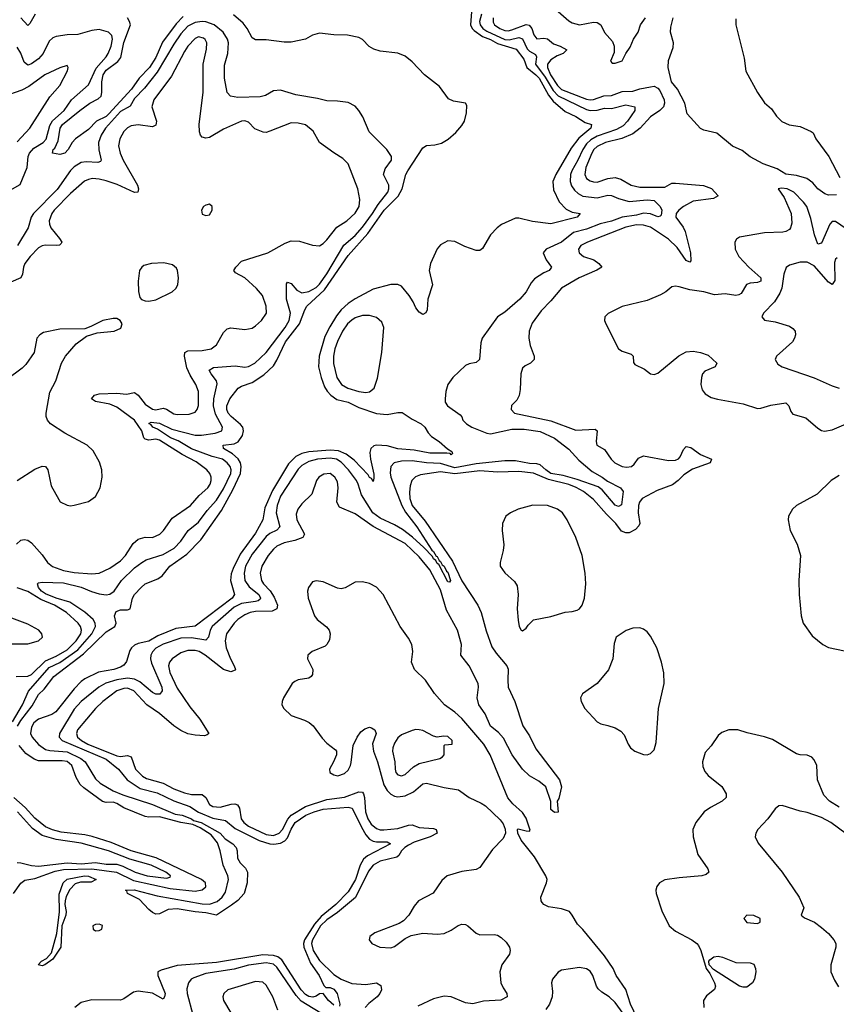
# Model space of a CAD drawing. Header units: inches. Extents: x 1694797 to 1849917, y 907313 to 1017959.
# Tile 781 of 834: x 1831844 to 1836434, y 983548 to 989079. Entities that reach past the tile are written whole.
import ezdxf

# ---------------------------------------------------------------- set-up
doc = ezdxf.new("R2010")
doc.units = ezdxf.units.IN
doc.header["$MEASUREMENT"] = 0
doc.layers.add('B8938', color=7, linetype='Continuous')

msp = doc.modelspace()

# ---------------------------------------------------------------- linework, layer by layer
at = {"layer": 'B8938', "color": 5}
for points, elevation in [([(1831832.3, 985110), (1831850, 985142.2), (1831914.4, 985225.6), (1831950, 985288.2), (1831981.5, 985318.5), (1832036, 985390), (1832202.7, 985517.3), (1832330, 985641.3), (1832378, 985670), (1832385.5, 985690), (1832377.8, 985730), (1832385.4, 985754.6), (1832410, 985764.2), (1832450, 985763.6), (1832464.5, 985770), (1832477.2, 985830), (1832488.9, 985850), (1832527, 985890), (1832550, 985910.2), (1832620.8, 985939.2), (1832644.9, 985955.1), (1832687.1, 986010), (1832783.6, 986076.4), (1832862.7, 986157.3), (1832978.5, 986321.5), (1833042.2, 986437.8), (1833084.5, 986530), (1833088.8, 986570), (1833084.5, 986590), (1833072, 986612), (1833040.3, 986640.3), (1832989.6, 986670), (1832988.3, 986690), (1833050, 986696), (1833072.4, 986707.6), (1833096.4, 986743.6), (1833102.3, 986770), (1833097.5, 986790), (1833085.9, 986805.9), (1833032.1, 986850), (1833015.9, 986870), (1833008.4, 986890), (1833007.6, 986910), (1833024.8, 986950), (1833071.6, 987010), (1833090, 987020.8), (1833150, 987041.1), (1833216.1, 987083.9), (1833270, 987134.6), (1833290, 987165.9), (1833338.4, 987270), (1833417.4, 987370), (1833446.6, 987450), (1833458.6, 987470), (1833558.1, 987561.9), (1833690, 987754.5), (1833801.4, 987878.6), (1833893.5, 988010), (1833971.2, 988088.9), (1833994.6, 988130), (1834015.1, 988210), (1834025.3, 988230), (1834110, 988359.3), (1834130, 988372.9), (1834176.5, 988376.5), (1834214.5, 988385.6), (1834252.4, 988407.6), (1834294.8, 988445.2), (1834330, 988484.3), (1834344.2, 988510), (1834356, 988556), (1834357.6, 988597.6), (1834349.8, 988609.8), (1834281.8, 988621.8), (1834255, 988635.1), (1834203.4, 988703.4), (1834119.2, 988770), (1834050, 988843.1), (1834010, 988874.8), (1833970, 988890.6), (1833870, 988903.1), (1833834.6, 988914.5), (1833809.1, 988929.1), (1833770, 988968.7), (1833750, 988978.7), (1833687.3, 988992.7), (1833610, 988994.2), (1833530, 989003.5), (1833490, 988993.3), (1833450, 988969.7), (1833370, 988953.1), (1833330, 988953.3), (1833230, 988966.4), (1833170, 988965.7), (1833150, 988977.6), (1833122.4, 989030), (1833100, 989060), (1833046.2, 989106.2)], 540), ([(1834383.8, 989123.8), (1834378.7, 989050), (1834387.5, 989030), (1834398.2, 989018.2), (1834445.7, 988985.7), (1834490, 988968.7), (1834530, 988946.5), (1834634, 988914), (1834677.5, 988857.5), (1834694.5, 988810), (1834745.6, 988770), (1834763.3, 988750), (1834816.1, 988656.1), (1834841.9, 988621.9), (1834910, 988564), (1834970, 988535.3), (1835021.6, 988501.6), (1835058.4, 988490), (1835053.2, 988470), (1834986.8, 988413.2), (1834943.1, 988356.9), (1834857, 988210), (1834841.4, 988170), (1834843.5, 988123.5), (1834876.8, 988056.8), (1834914.9, 988014.9), (1834950, 987999.1), (1834994, 987990), (1834977.1, 987970), (1834830, 987933), (1834726, 987946), (1834650, 987964.7), (1834630, 987965.1), (1834551.9, 987928.1), (1834527.3, 987910), (1834490.6, 987870), (1834445.3, 987794.7), (1834430, 987783.6), (1834410, 987783.6), (1834345.8, 987805.8), (1834290, 987834), (1834250, 987837.6), (1834210, 987815.1), (1834190, 987791.8), (1834153.7, 987710), (1834146.4, 987670), (1834163.8, 987590), (1834138.4, 987510), (1834133.4, 987450), (1834127.5, 987432.5), (1834110, 987424), (1834090, 987436.2), (1834070, 987461.6), (1834055.2, 987495.2), (1834032.2, 987530), (1833990, 987582.2), (1833970, 987592.5), (1833930, 987592.2), (1833830, 987564.8), (1833729.5, 987510.5), (1833690, 987484.2), (1833651.7, 987450), (1833625, 987415), (1833586.4, 987353.6), (1833560, 987300), (1833526.9, 987190), (1833524.4, 987130), (1833538.8, 987070), (1833557.4, 987017.4), (1833572.4, 986992.4), (1833593.6, 986970), (1833626.5, 986946.5), (1833690, 986931.3), (1833750, 986901), (1833850, 986868), (1833910, 986861.2), (1833970, 986873.4), (1833993.5, 986873.5), (1834050, 986835.5), (1834101.3, 986810), (1834121.3, 986790), (1834139.3, 986759.3), (1834158, 986738), (1834201, 986710), (1834248, 986668), (1834273.7, 986653.7), (1834277.3, 986642.7), (1834270, 986635.3), (1834263.2, 986643.2), (1834245.2, 986645.2), (1834150, 986643.8), (1834061.7, 986661.7), (1833970, 986668.5), (1833910, 986685.7), (1833850.1, 986689.9), (1833834.6, 986685.4), (1833818.5, 986670), (1833812.4, 986647.6), (1833815, 986610), (1833834, 986526), (1833835.2, 986504.8), (1833830, 986485.6), (1833822, 986502), (1833810, 986507.9), (1833801.9, 986521.9), (1833724.9, 986604.9), (1833678.8, 986638.8), (1833636.6, 986656.6), (1833590, 986661.7), (1833470, 986652.1), (1833430, 986642.5), (1833395.2, 986624.8), (1833354.8, 986585.2), (1833265, 986435), (1833222.3, 986337.7), (1833210, 986269.8), (1833170, 986195.4), (1833083.3, 986076.7), (1833043.4, 985996.6), (1833033.3, 985966.7), (1833029.7, 985930), (1833052.1, 985850), (1833037.9, 985830), (1832830, 985672.5), (1832721, 985659), (1832621.4, 985618.6), (1832570, 985587.7), (1832510, 985576), (1832490, 985565), (1832471.6, 985550), (1832463.2, 985536.8), (1832445, 985475), (1832430, 985454.4), (1832410, 985441.7), (1832373.4, 985430), (1832286.4, 985413.6), (1832210, 985376.4), (1832190, 985362), (1832150, 985320.6), (1832048, 985192), (1832024.3, 985175.7), (1831950, 985151), (1831923.9, 985130), (1831910, 985105.1), (1831904.1, 985070), (1831913.4, 985050), (1831950, 985007.7), (1831990, 984979.6), (1832013.5, 984973.5), (1832110, 984967.6), (1832187.9, 984930), (1832212.9, 984910), (1832270, 984815.6), (1832296.2, 984790), (1832370, 984747), (1832424.4, 984724.4), (1832590.1, 984670.1), (1832717.2, 984617.2), (1832756.4, 984610), (1832810.2, 984590), (1832820.8, 984580.8), (1832864.6, 984570), (1832970, 984510.1), (1832998.5, 984478.5), (1833041.5, 984450), (1833060.7, 984430), (1833066.7, 984410), (1833068.9, 984368.9), (1833083.6, 984343.6), (1833113.5, 984313.5), (1833123.9, 984290), (1833122.6, 984230), (1833106.3, 984170), (1833070, 984132.3), (1833035, 984105), (1832950, 984049.9), (1832890, 984062.8), (1832830, 984067.3), (1832730, 984084.6), (1832679.4, 984080.6), (1832630, 984057.6), (1832610, 984055.1), (1832590, 984063.8), (1832570, 984080.7), (1832517.4, 984137.4), (1832449.8, 984170), (1832445.5, 984185.5), (1832439.5, 984190), (1832487.6, 984192.4), (1832617.1, 984157.2), (1832870, 984112.6), (1832910, 984110.8), (1832954.1, 984125.9), (1832982.2, 984150), (1833000.9, 984179.1), (1833017.4, 984250), (1833014.7, 984270), (1832988.2, 984330), (1832971.3, 984410), (1832955.9, 984455.9), (1832919.8, 984499.8), (1832859, 984539), (1832818, 984558), (1832749.5, 984569.5), (1832630, 984601.8), (1832570, 984600.2), (1832550, 984603.9), (1832430, 984652.7), (1832390, 984677.4), (1832370, 984684.3), (1832330, 984681.2), (1832310, 984688.2), (1832203.9, 984763.9), (1832183.4, 984783.4), (1832162.4, 984822.4), (1832137.6, 984890), (1832111.8, 984911.8), (1832083.3, 984916.7), (1831950, 984915.9), (1831925.5, 984925.5), (1831877.8, 984957.8), (1831841.7, 985001.7)], 540), ([(1831930.2, 989110), (1831901.6, 989058.4), (1831890, 989046.9), (1831850, 989089.8)], 540), ([(1832762.1, 989097.9), (1832723.8, 989056.2), (1832647.3, 988952.7), (1832610, 988867.5), (1832573.7, 988810), (1832515.7, 988750), (1832471.8, 988690), (1832344.3, 988550), (1832330, 988536.4), (1832275.7, 988510), (1832230, 988461.8), (1832156.9, 988410), (1832139.1, 988390), (1832117.2, 988350), (1832097, 988330), (1832070, 988322.4), (1832029, 988330), (1832032.8, 988350), (1832041.5, 988358.5), (1832061.1, 988398.9), (1832071.4, 988470), (1832084.1, 988490), (1832182.5, 988570), (1832238.8, 988610), (1832285.4, 988634.6), (1832302, 988650), (1832306.6, 988670), (1832306.1, 988730), (1832314, 988770), (1832330, 988794.9), (1832395, 988845), (1832412.5, 988867.5), (1832430, 988951), (1832466.2, 989050), (1832461.6, 989070), (1832450, 989090.7)], 540), ([(1834439.3, 989110), (1834428.7, 989070), (1834432.6, 989050), (1834447.2, 989030), (1834470, 989015.1), (1834570, 988968.7), (1834594.6, 988965.4), (1834650, 988978.4), (1834670, 988972.3), (1834695.9, 988915.9), (1834710, 988902.2), (1834743.9, 988883.9), (1834749, 988870), (1834742.3, 988830), (1834796.7, 988756.7), (1834842.3, 988682.3), (1834870, 988651.6), (1835030, 988574.1), (1835050, 988568.7), (1835088.8, 988571.2), (1835130, 988582.5), (1835170, 988580.5), (1835250, 988600.5), (1835301.5, 988590), (1835301.3, 988570), (1835260.5, 988510), (1835236.3, 988483.7), (1835197.8, 988462.2), (1835090, 988424.9), (1835055, 988405.1), (1835030, 988382.9), (1835008.3, 988350), (1834981.1, 988290), (1834946.7, 988230), (1834939.7, 988210), (1834938.1, 988170), (1834945.8, 988145.8), (1834962.1, 988122.1), (1834982.2, 988102.2), (1835010, 988087.4), (1835090, 988079.6), (1835150, 988093), (1835170, 988092.4), (1835210, 988075.2), (1835270, 988058.1), (1835370, 988067.4), (1835410, 988063.1), (1835444.7, 988030), (1835453.6, 988010), (1835450, 987981.6), (1835444.3, 987975.7), (1835430, 987972.8), (1835389.6, 987989.6), (1835350, 987991.8), (1835310, 987980.9), (1835230, 987970), (1835170, 987948.2), (1835106.5, 987933.5), (1835030, 987903.4), (1834956.8, 987883.2), (1834890, 987829.5), (1834803.8, 987790), (1834786, 987770), (1834804, 987730), (1834832.9, 987690), (1834830, 987682.7), (1834819.1, 987670), (1834790, 987657.6), (1834737.1, 987622.9), (1834718.3, 987601.7), (1834690, 987551.5), (1834656, 987510), (1834570, 987435.6), (1834530, 987409.3), (1834443.1, 987290), (1834435.6, 987264.4), (1834428.5, 987170), (1834410, 987154.3), (1834370, 987146), (1834350, 987136.5), (1834278.3, 987070), (1834250, 987029.6), (1834239.5, 986990), (1834235.3, 986950), (1834235.2, 986930), (1834248.3, 986910), (1834320, 986860), (1834329.2, 986849.2), (1834334.7, 986830), (1834354.4, 986810), (1834384.4, 986790), (1834470, 986756.5), (1834490, 986752.3), (1834610, 986779.3), (1834679.3, 986779.3), (1834770, 986766), (1834850, 986728.4), (1834930, 986666.8), (1834985.9, 986605.9), (1835061.9, 986541.9), (1835118.4, 986510), (1835147.3, 986487.3), (1835221.7, 986450), (1835236, 986430), (1835226, 986354), (1835210, 986343.9), (1835190, 986352.3), (1835118.6, 986438.6), (1835094.4, 986454.4), (1834976.6, 986496.6), (1834898.2, 986518.2), (1834830, 986530.5), (1834800.4, 986550), (1834770, 986579.4), (1834750, 986584.6), (1834710, 986586.1), (1834630, 986600.8), (1834570, 986602), (1834410, 986584.9), (1834290, 986561.1), (1834210, 986587.1), (1834130, 986590), (1834050, 986602.2), (1833990, 986599.3), (1833949.2, 986590.7), (1833930.7, 986569.3), (1833927, 986533), (1833930.1, 986510), (1833992.4, 986350), (1834012.6, 986312.6), (1834076.6, 986230), (1834160.3, 986100.3), (1834170, 986091.8), (1834185.1, 986065.1), (1834190, 986063.9), (1834201.2, 986041.2), (1834210, 986036.1), (1834218, 986018), (1834230.5, 986010), (1834242.2, 985982.2), (1834250, 985975.2), (1834264.9, 985930), (1834259.9, 985920.1), (1834250, 985920.9), (1834199.2, 986019.2), (1834190, 986024.9), (1834182.3, 986042.3), (1834170, 986049.9), (1834163.8, 986063.8), (1834115.2, 986115.2), (1834052.2, 986172.2), (1833995, 986215), (1833950, 986242.4), (1833870, 986278.9), (1833829.4, 986310), (1833764.7, 986410), (1833746.7, 986470), (1833736.4, 986490), (1833691.7, 986550), (1833650, 986593.6), (1833624.5, 986610), (1833590, 986616.4), (1833518.7, 986610), (1833470, 986597.1), (1833430, 986574.8), (1833410, 986555.3), (1833310, 986402.6), (1833290.5, 986350), (1833286.1, 986310), (1833307.1, 986230), (1833288.8, 986211.2), (1833250, 986193.1), (1833230, 986175.8), (1833150, 986076.7), (1833113.6, 986010), (1833105.1, 985970), (1833110.1, 985930), (1833134.4, 985894.4), (1833187.6, 985850), (1833198.4, 985830), (1833195.8, 985824.2), (1833184.7, 985815.3), (1833168.7, 985811.3), (1833090, 985799.3), (1833050, 985779.1), (1832926.2, 985670), (1832914.2, 985650), (1832905.4, 985610), (1832890, 985593.1), (1832810, 985606.7), (1832750, 985604.9), (1832650, 985571.9), (1832610, 985549.9), (1832590, 985527.5), (1832581.5, 985510), (1832578.7, 985490), (1832584.9, 985464.9), (1832642.4, 985330), (1832644.2, 985310), (1832632.2, 985290), (1832610, 985289.9), (1832590, 985300.4), (1832519.4, 985359.4), (1832490, 985374.7), (1832450, 985379.7), (1832389.6, 985370.4), (1832327.4, 985352.6), (1832288.9, 985330), (1832190, 985248.8), (1832150, 985205.6), (1832068.1, 985070), (1832066, 985050), (1832083.5, 985030), (1832330, 984924.9), (1832400.3, 984870), (1832448.9, 984808.9), (1832521.4, 984761.4), (1832616.3, 984736.3), (1832710, 984690.7), (1832799.8, 984659.8), (1832848.4, 984628.4), (1832930, 984593.5), (1833000.1, 984580.1), (1833055.6, 984535.6), (1833189.5, 984469.5), (1833250, 984450.3), (1833272.1, 984447.9), (1833310, 984454.1), (1833333.7, 984466.3), (1833350, 984484.3), (1833370, 984532.2), (1833392.2, 984570), (1833453.2, 984610), (1833498.5, 984630), (1833550, 984643.8), (1833690, 984656.3), (1833713, 984650), (1833764.3, 984544.3), (1833790, 984499.8), (1833810, 984476.1), (1833830, 984465.7), (1833850, 984461.7), (1833910, 984460.9), (1833928.2, 984450), (1833798, 984382), (1833776.4, 984363.6), (1833757, 984330), (1833732.1, 984250), (1833690, 984180.1), (1833620.6, 984110), (1833537.9, 984042.1), (1833500.7, 983999.3), (1833445.3, 983910), (1833439.9, 983890), (1833441.2, 983870), (1833478.7, 983778.7), (1833527.2, 983710), (1833553.3, 983653.2), (1833563.8, 983643.8), (1833590, 983642.8), (1833610, 983633), (1833628.4, 983610), (1833643.8, 983550), (1833642, 983538)], 560), ([(1834505.5, 989090), (1834505.1, 989065.1), (1834513.5, 989050), (1834543.1, 989030), (1834570, 989018.4), (1834590, 989016.9), (1834610, 989022.2), (1834690, 989051.5), (1834707.9, 989047.9), (1834723.3, 989030), (1834734, 988994), (1834750, 988972.3), (1834790, 988975.4), (1834810, 988971.8), (1834843.9, 988943.9), (1834882.4, 988930), (1834918.4, 988910), (1834898.4, 988890), (1834864.3, 988875.7), (1834830, 988854.5), (1834811.1, 988828.9), (1834811, 988810), (1834828.1, 988770), (1834866.1, 988710), (1834890, 988687), (1835030, 988632.3), (1835050, 988629.5), (1835070, 988631), (1835128, 988652), (1835170, 988652.8), (1835230, 988675.3), (1835290, 988677), (1835330, 988690.9), (1835390, 988703.1), (1835410, 988705.4), (1835430, 988695.3), (1835441, 988681), (1835465.8, 988630), (1835468.8, 988610), (1835463, 988590), (1835442.2, 988570), (1835390, 988533.2), (1835331.4, 988470), (1835290, 988437.7), (1835228.2, 988411.8), (1835136.3, 988390), (1835090, 988366.7), (1835071, 988350), (1835059.2, 988330), (1835026.8, 988250), (1835019.8, 988210), (1835030, 988187.8), (1835050, 988173.9), (1835070, 988167.8), (1835090, 988167.3), (1835150, 988188.1), (1835190, 988193.1), (1835223.5, 988183.5), (1835281.1, 988150), (1835330, 988138.7), (1835470, 988138.3), (1835510, 988160.2), (1835530, 988161.9), (1835687.6, 988147.6), (1835731.7, 988131.7), (1835770.1, 988089.9), (1835744.4, 988075.6), (1835630, 988059.4), (1835574.3, 988030), (1835548, 988010), (1835533.9, 987990), (1835532.6, 987970), (1835573.6, 987913.6), (1835583.4, 987890), (1835614.5, 987770), (1835615.4, 987724.6), (1835610, 987717.6), (1835590, 987727.3), (1835539.5, 987799.5), (1835490, 987845.8), (1835390, 987914.2), (1835350, 987924.6), (1835310, 987926.1), (1835250, 987913.4), (1835034.9, 987830), (1834998.6, 987810), (1834984.2, 987790), (1834987.9, 987770), (1835013.7, 987750), (1835070.2, 987730), (1835099.6, 987710), (1835116, 987690), (1835087.5, 987672.5), (1834988.4, 987630), (1834888.6, 987571.4), (1834830, 987500.7), (1834775.7, 987444.3), (1834724.9, 987375.1), (1834706.6, 987330), (1834705.2, 987290), (1834712.4, 987250), (1834735.6, 987190), (1834736.4, 987170), (1834715.5, 987150), (1834684.2, 987135.8), (1834670, 987122.7), (1834661.3, 987090), (1834657.7, 987002.3), (1834652, 986968), (1834637.3, 986942.7), (1834608.7, 986911.3), (1834605.5, 986890), (1834626, 986870), (1834830, 986826.5), (1834970, 986773.4), (1835078.6, 986778.6), (1835090.2, 986770), (1835083.2, 986710), (1835088.5, 986690), (1835130, 986664.6), (1835167.8, 986610), (1835188.8, 986590), (1835230, 986569.4), (1835254.8, 986565.2), (1835282, 986570), (1835297.1, 986582.9), (1835322.8, 986617.2), (1835350, 986629.2), (1835490, 986602.5), (1835530, 986605.1), (1835547.2, 986612.8), (1835557, 986623), (1835574.1, 986665.9), (1835590, 986681.3), (1835616.3, 986676.3), (1835670, 986637.7), (1835732.7, 986610), (1835725.3, 986590), (1835624.7, 986555.3), (1835577.7, 986522.3), (1835544.7, 986490), (1835513.1, 986466.9), (1835426.1, 986433.9), (1835342.5, 986390), (1835327.2, 986370), (1835321.6, 986350), (1835320.2, 986310), (1835328.7, 986250), (1835323.7, 986236.3), (1835305.2, 986214.8), (1835270, 986196.7), (1835250, 986197), (1835226, 986206), (1835194.2, 986250), (1835142, 986302), (1835070, 986384.7), (1835012.7, 986430), (1834972.2, 986452.3), (1834930, 986468.6), (1834816.9, 986496.9), (1834731.7, 986531.6), (1834650, 986540.5), (1834530, 986537.2), (1834430, 986545.8), (1834290, 986528.7), (1834210, 986539.5), (1834096.8, 986523.2), (1834068.8, 986511.2), (1834048.1, 986490), (1834038.5, 986461.5), (1834034.8, 986425.2), (1834037.2, 986390), (1834050, 986350.1), (1834122.5, 986262.5), (1834276.9, 986036.9), (1834330, 985927.2), (1834419.5, 985790), (1834437.8, 985750), (1834465.9, 985645.9), (1834497.1, 985557.1), (1834521.3, 985521.3), (1834582.2, 985450), (1834590.1, 985430.2), (1834586.8, 985370), (1834590.1, 985330), (1834627.6, 985250), (1834672.5, 985112.5), (1834710, 985056.5), (1834744.4, 984984.4), (1834877.5, 984810), (1834889.2, 984770), (1834875.1, 984704.9), (1834864.7, 984690), (1834870, 984628), (1834850, 984625.1), (1834830, 984642), (1834828.5, 984688.5), (1834800.5, 984770), (1834762.5, 984802.5), (1834710, 984831.7), (1834670, 984869.3), (1834612.8, 984950), (1834562.8, 985042.8), (1834534.8, 985074.8), (1834490, 985111.6), (1834459.7, 985179.7), (1834424.6, 985230), (1834414.9, 985270), (1834422.8, 985330), (1834420.3, 985350), (1834370.5, 985450.5), (1834323.4, 985510), (1834326.4, 985570), (1834304.2, 985650), (1834242.4, 985762.4), (1834210, 985877.2), (1834150, 985989.4), (1834090, 986062.7), (1834010, 986136.1), (1833830, 986231.9), (1833730, 986303.1), (1833641.9, 986341.9), (1833627.4, 986370), (1833634.5, 986450), (1833630, 986483.7), (1833616.2, 986510), (1833590, 986529.8), (1833552.7, 986527.3), (1833524.9, 986510), (1833511.5, 986490), (1833485.4, 986414.5), (1833430, 986360.5), (1833407.1, 986330), (1833398.5, 986301.5), (1833400.8, 986270), (1833445.5, 986190), (1833435.2, 986170), (1833390, 986153.6), (1833330, 986141.5), (1833290, 986121.6), (1833270, 986105.2), (1833240.4, 986070), (1833205.2, 986010), (1833195.2, 985970), (1833202.8, 985930), (1833215.1, 985910), (1833251.7, 985871.7), (1833274.9, 985834.9), (1833292.6, 985790), (1833288.9, 985770), (1833263.5, 985756.5), (1833170, 985755.9), (1833140.3, 985750), (1833110, 985737.1), (1833070.2, 985710), (1833049.5, 985690), (1833005.5, 985630), (1832999.2, 985590), (1833005.4, 985550), (1833028.3, 985488.3), (1833049.2, 985450), (1833056.9, 985430), (1833054.4, 985425.6), (1833030, 985416.5), (1832990, 985429.9), (1832886.9, 985510), (1832852.5, 985530), (1832830, 985536.3), (1832790, 985536.1), (1832750, 985523.6), (1832700.2, 985490), (1832685.6, 985470), (1832680.6, 985450), (1832687.7, 985412.3), (1832730, 985324.3), (1832799.7, 985219.7), (1832856.6, 985150), (1832907.2, 985070), (1832898.6, 985061.4), (1832882.9, 985057.1), (1832830, 985059.7), (1832790, 985067.8), (1832750, 985085.9), (1832710, 985113.4), (1832630, 985181.9), (1832558.7, 985230), (1832485.5, 985310), (1832450, 985323.4), (1832430, 985322.3), (1832390, 985309.4), (1832311.6, 985250), (1832270.8, 985210), (1832169.1, 985090), (1832163.4, 985070), (1832169.6, 985050), (1832191.2, 985030), (1832227.9, 985010), (1832390, 984944), (1832410, 984939.6), (1832450, 984946.4), (1832470, 984939.1), (1832495.1, 984870), (1832535.2, 984830), (1832556.7, 984816.7), (1832650, 984790.1), (1832710, 984758.8), (1832770, 984735.5), (1832810, 984727.7), (1832870, 984726.8), (1832890.5, 984710.5), (1832910.6, 984670.6), (1832930, 984660.1), (1832970, 984655), (1833032.5, 984672.5), (1833053.8, 984673.8), (1833069, 984669), (1833078.8, 984650), (1833088.6, 984590), (1833103, 984570), (1833130.8, 984550), (1833230, 984502.4), (1833270, 984497.4), (1833302.3, 984510), (1833320.4, 984530), (1833351.4, 984588.6), (1833369.3, 984610), (1833450, 984659.1), (1833570, 984699.5), (1833670, 984711.7), (1833750, 984742.2), (1833770, 984740.4), (1833776.6, 984730), (1833782.2, 984710), (1833787.4, 984630), (1833800.4, 984590), (1833820.4, 984560.4), (1833850, 984536.1), (1833870, 984528.7), (1833890, 984528.2), (1833970, 984536.4), (1834030, 984555), (1834050, 984556.8), (1834090, 984541.5), (1834170, 984536.8), (1834184.5, 984530), (1834190.2, 984510), (1834150.9, 984490), (1834061.3, 984458.7), (1834030, 984443.2), (1834008.3, 984430), (1833989.3, 984410), (1833975.5, 984384.5), (1833964.4, 984375.6), (1833870, 984353.2), (1833830, 984329.9), (1833803.7, 984296.3), (1833731.7, 984148.3), (1833630, 984064.3), (1833570, 984022.9), (1833534.2, 983990), (1833489.6, 983910), (1833484.3, 983890), (1833494.1, 983850), (1833530, 983794.7), (1833610, 983716), (1833650, 983690.1), (1833710, 983665.5), (1833790, 983660.6), (1833850, 983668.8), (1833874.5, 983654.5), (1833877.6, 983630), (1833868, 983610), (1833852.3, 983590), (1833806.4, 983553.6), (1833785.2, 983530)], 580), ([(1834870, 989124.6), (1834930, 989073.2), (1834950, 989061.7), (1834990, 989051.1), (1835070, 989065.4), (1835090, 989062.9), (1835110, 989050.1), (1835130, 989008.3), (1835176.3, 988956.3), (1835185.1, 988930), (1835184.6, 988895.4), (1835165.5, 988845.5), (1835174.4, 988834.4), (1835190, 988834.4), (1835230, 988848.1), (1835250.6, 988889.4), (1835275.2, 988924.8), (1835294, 988970), (1835320.7, 989010), (1835334.2, 989050), (1835361.3, 989090)], 620), ([(1836435, 988095), (1836390, 988094.5), (1836370, 988100.9), (1836330, 988128.5), (1836302.2, 988162.2), (1836267.4, 988187.4), (1836210, 988205), (1836150, 988212.4), (1836102.2, 988242.2), (1836022.1, 988270), (1835950, 988309.5), (1835904.8, 988344.8), (1835850, 988369.8), (1835761.5, 988441.5), (1835690, 988458.4), (1835670, 988469), (1835594.9, 988550), (1835582.9, 988610), (1835541.9, 988690), (1835506.9, 988730), (1835489, 988810), (1835491.5, 988850), (1835516.4, 988923.6), (1835519.6, 988950), (1835502.2, 989010), (1835503.3, 989036.7), (1835516.3, 989090)], 580), ([(1831804.6, 985135.4), (1831860.5, 985230), (1831892.9, 985307.1), (1832010, 985440.6), (1832070, 985468.8), (1832170, 985539.8), (1832249.6, 985630), (1832270.3, 985670), (1832268.3, 985690), (1832256.2, 985710), (1832211, 985751), (1832126.5, 985806.5), (1832050, 985829.1), (1831990, 985855), (1831966.5, 985870), (1831950.5, 985890), (1831944.4, 985910), (1831950, 985916.2), (1831970, 985919.5), (1832090, 985915.7), (1832190, 985892.3), (1832247.3, 985867.3), (1832290, 985854.4), (1832330, 985848.2), (1832350, 985852), (1832375.1, 985870), (1832415.5, 985930), (1832490, 986000.2), (1832530, 986031), (1832555.2, 986044.8), (1832650, 986074.7), (1832711.9, 986110), (1832749.4, 986150), (1832791.8, 986210), (1832850, 986257.3), (1832898.3, 986321.7), (1832950, 986380.1), (1832990, 986443.9), (1833029.9, 986530), (1833032.4, 986550), (1833026.9, 986570), (1833010.8, 986590), (1832983.4, 986610), (1832926.2, 986626.2), (1832809.5, 986669.5), (1832733.9, 986713.9), (1832691.2, 986730), (1832619.1, 986779.1), (1832593.1, 986790), (1832583.7, 986803.7), (1832570, 986810.7), (1832582.3, 986817.7), (1832630, 986812.9), (1832699, 986779), (1832830, 986746.1), (1832866, 986746), (1832943.5, 986756.5), (1832981.1, 986770), (1832984.8, 986790), (1832943.7, 986863.7), (1832932.7, 986910), (1832934.9, 986950), (1832954.8, 987034.8), (1832950.8, 987050.8), (1832919.5, 987090), (1832909.9, 987110.1), (1832933.5, 987126.5), (1833055.3, 987135.3), (1833110, 987128.4), (1833130, 987130.8), (1833164.8, 987150), (1833230, 987210.2), (1833335.8, 987350), (1833359, 987390), (1833365.8, 987430), (1833344, 987510), (1833343.9, 987596.1), (1833350, 987604.9), (1833370, 987598.4), (1833400.9, 987560.9), (1833430, 987544.7), (1833470, 987553.1), (1833510, 987575.5), (1833530, 987593.5), (1833570, 987651.5), (1833666.7, 987813.3), (1833730, 987868), (1833770, 987914.1), (1833827.6, 987990), (1833858.4, 988041.6), (1833912.8, 988110), (1833919, 988130), (1833918, 988150), (1833888.2, 988210), (1833898.6, 988241.4), (1833933.3, 988290), (1833934, 988310), (1833907.8, 988350), (1833809.1, 988449.1), (1833773.2, 988533.2), (1833750, 988569.4), (1833730, 988592.7), (1833690, 988615.1), (1833630, 988622.4), (1833570, 988623), (1833517.3, 988637.3), (1833396.8, 988656.8), (1833310, 988683.5), (1833270, 988678.9), (1833226.2, 988653.8), (1833194.8, 988645.2), (1833070, 988641.8), (1833029.1, 988649.1), (1833009.9, 988669.9), (1832995.6, 988750), (1832995.5, 988824.5), (1833014.5, 988890), (1833016.8, 988950), (1833012.5, 988970), (1832988, 989010), (1832937.8, 989050), (1832890, 989066.9), (1832870, 989069), (1832830, 989063.8), (1832790, 989043), (1832750, 988999.6), (1832710, 988942.8), (1832616.2, 988783.8), (1832544.7, 988695.3), (1832490, 988637.1), (1832465.6, 988594.4), (1832410, 988563), (1832325.7, 988470), (1832301.5, 988430), (1832287.4, 988390), (1832288.4, 988348.4), (1832302.2, 988290), (1832297.9, 988282.1), (1832283.5, 988276.5), (1832218.3, 988281.7), (1832190, 988276.4), (1832150, 988252.8), (1832130, 988233), (1832055, 988125), (1831921.3, 987990), (1831909.1, 987970), (1831891, 987910), (1831832.5, 987810)], 560), ([(1835870, 989084), (1835868.8, 989050), (1835916, 988864), (1835925.3, 988790), (1835990.3, 988670), (1836030, 988612.4), (1836070, 988579.3), (1836097.2, 988537.2), (1836126.7, 988506.7), (1836167.9, 988487.9), (1836230, 988478.7), (1836292, 988452), (1836303, 988443), (1836319.3, 988410), (1836392, 988310), (1836453, 988193)], 580), ([(1831790, 988120.9), (1831846.9, 988153.1), (1831886.9, 988250), (1831891.8, 988310), (1831899.8, 988330), (1831923.2, 988356.8), (1831975.6, 988390), (1831992.1, 988407.9), (1832014.1, 988485.9), (1832029.2, 988510.8), (1832094.7, 988570), (1832135.5, 988630), (1832230, 988712.7), (1832273.7, 988806.3), (1832329.9, 988870), (1832341.7, 988890), (1832358.3, 988930), (1832366.6, 988970), (1832361.1, 988990), (1832342.6, 989010), (1832290, 989023.4), (1832250, 989019.2), (1832170, 988996.2), (1832110, 988994.4), (1832050, 988985.8), (1832030, 988977.8), (1832010, 988959.2), (1831975.5, 988890), (1831950, 988858.9), (1831910, 988830.5), (1831890, 988823.7), (1831870, 988840.5), (1831851.2, 988891.2), (1831830, 988925.8)], 560), ([(1831826.9, 986133.1), (1831850, 986155.6), (1831870, 986159.2), (1831890, 986155.3), (1831910, 986140.3), (1831970, 986072.9), (1831999.6, 986030), (1832028.4, 986008.4), (1832090, 985986.2), (1832150, 985974.4), (1832250, 985965.7), (1832290, 985971), (1832350, 985998.2), (1832410, 986038.9), (1832438.3, 986070), (1832482.2, 986137.8), (1832510, 986162.2), (1832550, 986173.2), (1832590, 986171.5), (1832631.9, 986190), (1832652.8, 986210), (1832700.9, 986279.1), (1832803.9, 986350), (1832853, 986407), (1832901.2, 986450), (1832914.1, 986470), (1832920.2, 986490), (1832919.8, 986510), (1832913.3, 986530), (1832896.8, 986550), (1832835.3, 986595.3), (1832757.4, 986637.4), (1832630, 986718.3), (1832610, 986723), (1832570, 986716.9), (1832550, 986723.1), (1832542.5, 986730), (1832530.3, 986770), (1832490, 986829.1), (1832390, 986903.1), (1832350, 986919.9), (1832270, 986935.5), (1832246.8, 986950), (1832263.9, 986970), (1832290, 986977.1), (1832390, 986981.3), (1832444.2, 986975.8), (1832490, 986985), (1832510, 986970.2), (1832550, 986919.6), (1832590, 986891.8), (1832610, 986887.9), (1832650, 986896.4), (1832670, 986891.3), (1832710, 986864.8), (1832730, 986861.1), (1832795.9, 986864.1), (1832830, 986874.6), (1832842, 986890), (1832848.4, 986911.6), (1832849.1, 986990), (1832833.3, 987030), (1832802.4, 987082.4), (1832784.3, 987124.3), (1832771.2, 987188.8), (1832771.9, 987210), (1832790, 987220.1), (1832870, 987220.6), (1832920.5, 987230), (1832950, 987252.6), (1832990, 987321.7), (1833010, 987343.2), (1833030.8, 987349.2), (1833110, 987338.6), (1833150, 987347.1), (1833170, 987359), (1833204, 987390), (1833230.9, 987430), (1833229.8, 987470.2), (1833208.9, 987530), (1833174.6, 987570), (1833110, 987628.4), (1833057, 987657), (1833047, 987670), (1833059, 987690), (1833090, 987722.7), (1833239.6, 987770), (1833335.7, 987824.3), (1833370, 987837.3), (1833415.9, 987835.9), (1833490, 987812.2), (1833530, 987808.5), (1833550, 987821.3), (1833570, 987842), (1833626.9, 987913.1), (1833683.5, 987950), (1833730, 987991.7), (1833751.6, 988030), (1833756.5, 988070), (1833745, 988130), (1833689.8, 988270), (1833660.5, 988300.5), (1833610, 988330.9), (1833530, 988388.7), (1833493.7, 988453.7), (1833450, 988488.3), (1833410, 988497.3), (1833370, 988499.4), (1833250, 988452.5), (1833230, 988446.3), (1833212.8, 988447.2), (1833166.3, 988466.4), (1833130, 988503), (1833110, 988510.8), (1833090, 988509.7), (1832990, 988465), (1832910, 988417.6), (1832890, 988413.7), (1832870, 988418.9), (1832861, 988430), (1832854.8, 988450), (1832852, 988492), (1832875, 988670), (1832875.2, 988830), (1832893.9, 988913.9), (1832896.2, 988950), (1832887.2, 988967.2), (1832876.5, 988976.5), (1832850, 988983.4), (1832830, 988973.4), (1832789.6, 988930), (1832770, 988900.7), (1832697.9, 988762.1), (1832597.5, 988630), (1832587.6, 988590), (1832612.4, 988510), (1832610, 988487.1), (1832590, 988478.4), (1832510, 988489.2), (1832470, 988482.6), (1832450, 988471.6), (1832430, 988451.9), (1832406.6, 988410), (1832400.1, 988370), (1832408, 988330), (1832425.3, 988290), (1832505.9, 988150), (1832512.5, 988130), (1832508.8, 988111.2), (1832490, 988109.2), (1832392.7, 988152.7), (1832330, 988174.7), (1832290, 988184.1), (1832253.3, 988186.7), (1832230, 988182.6), (1832208.1, 988171.9), (1832130, 988103.7), (1832038.7, 988010), (1832024.6, 987990), (1832010.1, 987950), (1832010.8, 987930), (1832018.3, 987910), (1832067.5, 987850), (1832080.6, 987830), (1832078, 987822), (1832067.8, 987812.2), (1832051.3, 987810), (1831986.9, 987813.1), (1831970, 987809.3), (1831950, 987797.6), (1831903.3, 987750), (1831873.6, 987710), (1831865, 987690), (1831860.5, 987650), (1831850.2, 987630), (1831795.2, 987604.8)], 580), ([(1831830, 988394), (1831901.5, 988470), (1832013.9, 988646.1), (1832069.7, 988710), (1832112.1, 988792.1), (1832116, 988810), (1832110, 988822), (1832070, 988809.6), (1831984.9, 988770), (1831895.3, 988704.7), (1831856.3, 988683.7), (1831750, 988645.8)], 580), ([(1836550, 987862.5), (1836430, 987945.7), (1836410, 987946), (1836396.6, 987930), (1836350, 987823.5), (1836330, 987818.7), (1836311.1, 987871.1), (1836290, 987962), (1836267.3, 988030), (1836250, 988054.6), (1836195.5, 988110), (1836156.9, 988130), (1836126.1, 988133.9), (1836106.4, 988130), (1836140, 988080), (1836180.1, 987990), (1836184.1, 987935.9), (1836177.1, 987910), (1836170, 987901.4), (1836150.6, 987889.4), (1836133.8, 987886.2), (1836030, 987882.3), (1835890, 987858.3), (1835873.7, 987846.3), (1835864, 987830), (1835866, 987790), (1835885.5, 987750), (1835942.7, 987690), (1836009.2, 987630), (1836010, 987609.8), (1835990, 987602.6), (1835950, 987599.9), (1835928.1, 987591.9), (1835898.4, 987541.6), (1835886.7, 987533.3), (1835870, 987529.9), (1835810, 987538.8), (1835750, 987533.2), (1835690, 987551.2), (1835610, 987561.5), (1835550, 987579), (1835530, 987582.2), (1835510, 987578.5), (1835475.3, 987550), (1835446.6, 987533.4), (1835370, 987502.5), (1835231, 987469), (1835151.5, 987428.5), (1835132.7, 987410), (1835130.4, 987390), (1835138, 987370), (1835210.2, 987230.2), (1835230, 987216.5), (1835280.2, 987200.2), (1835291.4, 987190), (1835294.3, 987154.3), (1835302.3, 987142.3), (1835356, 987116), (1835390, 987090.4), (1835410, 987086), (1835430, 987094.4), (1835549.4, 987190.6), (1835590, 987213.6), (1835630, 987217.2), (1835670.5, 987210), (1835714, 987194), (1835762.6, 987150), (1835752.4, 987130), (1835694.2, 987105.8), (1835680.8, 987090), (1835675.8, 987070), (1835672.6, 987030), (1835680, 986999.9), (1835697.6, 986977.6), (1835730, 986957.4), (1835766.8, 986946.8), (1835910, 986921.8), (1835990, 986896), (1836010, 986897.3), (1836066, 986914), (1836150, 986926.2), (1836167.1, 986910), (1836178.8, 986878.8), (1836190, 986864.4), (1836262.1, 986842.1), (1836330, 986784.4), (1836350, 986772.3), (1836368.2, 986768.2), (1836410, 986775.7), (1836490, 986809.5)], 620), ([(1836438.7, 987741.3), (1836430, 987734), (1836424.5, 987715.5), (1836424.8, 987615.2), (1836410, 987592.4), (1836390, 987605.7), (1836310, 987696), (1836270, 987717.8), (1836230, 987718), (1836170, 987699.7), (1836152.4, 987687.6), (1836138, 987650), (1836128.3, 987571.7), (1836116.3, 987543.7), (1836085.9, 987494.1), (1836025.5, 987430), (1836014.8, 987410), (1836030.7, 987390.7), (1836090, 987381.3), (1836170, 987357), (1836190, 987344.4), (1836202, 987330), (1836205.3, 987310), (1836199.5, 987290), (1836187, 987270), (1836098.4, 987190), (1836090.4, 987170), (1836104.4, 987144.4), (1836129.2, 987129.2), (1836310, 987068.3), (1836410, 987022), (1836450, 987009.1)], 640), ([(1831830, 986490.8), (1831930, 986554.2), (1831970, 986572.3), (1831990, 986569.1), (1832002.5, 986550), (1832021.6, 986461.6), (1832063.3, 986383.4), (1832071.9, 986371.9), (1832110, 986352.8), (1832130, 986349), (1832150, 986351.5), (1832230, 986373.1), (1832270, 986400.4), (1832296, 986450), (1832308.4, 986510), (1832306, 986550), (1832293, 986593), (1832257.4, 986657.4), (1832222.9, 986690), (1832097.5, 986757.5), (1832017.2, 986810), (1832000.3, 986830), (1831993.6, 986850), (1831993.4, 986870), (1832013.6, 986986.4), (1832047.3, 987050), (1832078.4, 987150), (1832102, 987190), (1832161.8, 987258.2), (1832218.9, 987301.1), (1832279.6, 987320.4), (1832375.3, 987330), (1832413, 987347), (1832420.9, 987370), (1832409.2, 987390), (1832390, 987400.7), (1832370, 987401.6), (1832310.5, 987389.5), (1832244.1, 987355.9), (1832210, 987343.7), (1832070, 987340.8), (1831977.6, 987322.4), (1831956.4, 987310), (1831941.1, 987290), (1831924.9, 987210), (1831877.7, 987142.3), (1831858.8, 987121.2), (1831770, 987056.8)], 620), ([(1836450, 986519.8), (1836404.9, 986490), (1836325.5, 986414.5), (1836210, 986349.7), (1836187.6, 986330), (1836165.7, 986290), (1836162.6, 986270), (1836174, 986210), (1836213.6, 986133.6), (1836232.2, 986070), (1836223.7, 985930), (1836224.9, 985850), (1836235.8, 985730), (1836248.4, 985690), (1836298.3, 985618.3), (1836358, 985570), (1836390, 985553.1), (1836524.7, 985524.7)], 620), ([(1831825.1, 985390), (1831890, 985392.3), (1831910, 985401.1), (1831990, 985478.8), (1832050, 985503.7), (1832110, 985540.3), (1832161.2, 985590), (1832186.9, 985630), (1832191.2, 985650), (1832186.8, 985670), (1832172.7, 985690), (1832107, 985750), (1832039.4, 985790), (1831963, 985823), (1831890, 985867.8), (1831830, 985888)], 580), ([(1835314.6, 983470), (1835277.3, 983550), (1835250, 983632.4), (1835196.7, 983710), (1835178.9, 983750), (1835130, 983820.6), (1835010, 983968.1), (1834978.4, 983998.4), (1834949.9, 984050), (1834933.6, 984070), (1834890, 984085.6), (1834816.8, 984096.8), (1834790, 984108.3), (1834780.5, 984120.5), (1834775.1, 984130), (1834773.6, 984150), (1834805.7, 984230), (1834808.2, 984250), (1834801.2, 984270), (1834737.1, 984377.1), (1834663.5, 984470), (1834643.6, 984510), (1834641.2, 984530), (1834646, 984534), (1834690, 984522), (1834710, 984520.7), (1834713.9, 984526.1), (1834690, 984593.3), (1834670, 984625.4), (1834615, 984675), (1834588.5, 984708.5), (1834488.6, 984950), (1834453.3, 985010), (1834330, 985153.6), (1834290, 985189.9), (1834231.6, 985231.6), (1834175.2, 985295.2), (1834125.6, 985370), (1834062.8, 985430), (1834046.2, 985470), (1834054.2, 985530), (1834048.6, 985570), (1834030, 985605.6), (1833983.1, 985670), (1833887.8, 985850), (1833850, 985891.6), (1833810, 985911.8), (1833770, 985921.2), (1833730, 985919), (1833672.5, 985887.5), (1833650, 985882.9), (1833630, 985886.3), (1833550, 985922), (1833510, 985927.8), (1833490, 985921.3), (1833466.5, 985890), (1833462.5, 985870), (1833465.6, 985830), (1833501, 985730), (1833515.5, 985710), (1833568.5, 985668.5), (1833582.7, 985650), (1833588.7, 985630), (1833585, 985595), (1833570.8, 985569.2), (1833560.1, 985559.9), (1833488, 985530), (1833463.1, 985510), (1833462.3, 985490), (1833491.1, 985430), (1833490, 985402), (1833482.6, 985390), (1833470, 985381.4), (1833409.5, 985370.5), (1833390, 985362.4), (1833376.1, 985350), (1833326.9, 985270), (1833319, 985250), (1833318.3, 985230), (1833328.9, 985210), (1833370, 985171.5), (1833444.6, 985144.6), (1833471.3, 985131.3), (1833493.6, 985113.6), (1833543.2, 985043.2), (1833570, 985016), (1833618.3, 984978.3), (1833623.8, 984970), (1833624.9, 984950), (1833608.7, 984910), (1833584.9, 984870), (1833587.3, 984850), (1833610, 984837.3), (1833632.3, 984832.3), (1833670, 984845.1), (1833690, 984863.5), (1833703.9, 984890), (1833707.7, 984907.7), (1833718.1, 985001.9), (1833739.9, 985050), (1833761.5, 985078.5), (1833783.4, 985096.6), (1833810, 985105.7), (1833822.2, 985102.2), (1833841, 985090), (1833846.8, 985070), (1833827.8, 985012.2), (1833832.4, 984970), (1833855, 984910), (1833890, 984781.2), (1833910, 984748.6), (1833930, 984728.7), (1833950, 984717.6), (1833970, 984714.1), (1834010, 984719.6), (1834057.1, 984742.9), (1834110, 984786.4), (1834130, 984790.1), (1834230, 984765.7), (1834310, 984752.7), (1834370.1, 984710.1), (1834438.6, 984678.6), (1834462.7, 984662.7), (1834543.8, 984583.8), (1834561.8, 984561.8), (1834573.1, 984533.1), (1834574.6, 984510), (1834561, 984479), (1834501.8, 984418.2), (1834430, 984316.8), (1834410, 984304.8), (1834330, 984293.6), (1834246.7, 984270), (1834216.2, 984243.8), (1834167.4, 984172.6), (1834084.9, 984130), (1834060.4, 984099.6), (1834030.9, 984049.1), (1834001.8, 984018.2), (1833976.8, 984003.2), (1833840.5, 983950), (1833812.4, 983930), (1833808.4, 983910), (1833823.7, 983890), (1833868, 983870), (1833930, 983866.2), (1833950, 983873.4), (1834010, 983918.4), (1834044.4, 983935.6), (1834110, 983948.2), (1834190, 983942), (1834230, 983945.8), (1834270, 983964.7), (1834308.6, 983991.4), (1834330, 983998.9), (1834350, 983996.8), (1834362.6, 983990), (1834410, 983948.9), (1834430, 983939.6), (1834510, 983941.2), (1834530, 983936.1), (1834550, 983924.4), (1834577.5, 983897.5), (1834596.1, 983870), (1834600.9, 983850), (1834597, 983830), (1834553.8, 983770), (1834542.4, 983730), (1834549.2, 983670), (1834561.3, 983641.3), (1834581.7, 983610), (1834584.4, 983590), (1834547.5, 983572.5), (1834450, 983566.3), (1834390, 983550.7), (1834350, 983557.1), (1834269.8, 983589.8), (1834230, 983594.6), (1834170, 983579.1), (1834081.5, 983538.5)], 620), ([(1831750, 985574.2), (1831890, 985572.9), (1831949.7, 985590), (1831971.6, 985610), (1831968.8, 985630), (1831951.6, 985650), (1831890, 985684.7), (1831770, 985728.2)], 620), ([(1836450, 984655.3), (1836394.9, 984690), (1836363, 984723), (1836327.6, 984810), (1836323.7, 984890), (1836310, 984922), (1836296.9, 984936.9), (1836270, 984948), (1836230, 984949.8), (1836210, 984955.9), (1836075.5, 985035.5), (1836030, 985051.7), (1835932.5, 985072.5), (1835880.7, 985090), (1835828.9, 985091.1), (1835790, 985075.1), (1835770, 985058), (1835730, 984999.6), (1835696.7, 984963.3), (1835680.8, 984910), (1835684.2, 984884.2), (1835695.6, 984855.6), (1835714, 984834), (1835790, 984772.4), (1835815.3, 984730), (1835814.4, 984710), (1835792.7, 984690), (1835726.2, 984653.8), (1835690.9, 984629.1), (1835644.6, 984570), (1835627.2, 984530), (1835628.8, 984490), (1835656, 984390), (1835712.4, 984310), (1835718, 984290), (1835702, 984278), (1835678, 984270), (1835550, 984259.6), (1835470, 984247.6), (1835440.3, 984230), (1835425.7, 984210), (1835419.6, 984190), (1835420.8, 984170), (1835453.4, 984073.4), (1835494.4, 983990), (1835530, 983958.4), (1835621.1, 983910), (1835650.4, 983890), (1835658.6, 983878.6), (1835671.8, 983850), (1835702.6, 983750), (1835722.4, 983722.4), (1835749.5, 983670), (1835755.5, 983650), (1835748.9, 983631.1), (1835704.4, 983595.6), (1835688.2, 983570), (1835689.2, 983530)], 620), ([(1831810, 984170.7), (1831850, 984228.1), (1831873.9, 984246.1), (1831930, 984255.4), (1832044.4, 984295.6), (1832090, 984306), (1832249, 984309), (1832388.4, 984290), (1832484.5, 984244.5), (1832690, 984198.9), (1832830, 984184.1), (1832868.8, 984191.2), (1832890, 984208.8), (1832889.3, 984230), (1832866.7, 984250), (1832611.2, 984371.2), (1832470, 984410), (1832357.8, 984457.8), (1832251.5, 984491.5), (1832210, 984500.9), (1832076.3, 984516.3), (1832029.1, 984529.1), (1831990, 984545.6), (1831930, 984593.9), (1831874.4, 984654.4), (1831811.8, 984710)], 560), ([(1836490, 984506.8), (1836402.2, 984570), (1836350, 984597.3), (1836270, 984626.4), (1836230, 984634), (1836130, 984666), (1836110, 984662.7), (1836090, 984646.6), (1836049.1, 984590.9), (1835992.2, 984530), (1835982, 984510), (1835978.4, 984490), (1835994.1, 984454.1), (1836130.2, 984290.2), (1836225.5, 984150), (1836250.5, 984090), (1836236, 984050), (1836254.9, 984034.9), (1836310.3, 984010.3), (1836350, 983980.5), (1836390, 983946), (1836420.5, 983910), (1836430.5, 983890), (1836430.5, 983870), (1836402.4, 983770), (1836403.8, 983730), (1836423.4, 983683.4), (1836446.3, 983646.3)], 640), ([(1831830, 984344.5), (1831850, 984344.1), (1831910, 984327.4), (1831950, 984324.3), (1832110, 984342.9), (1832190, 984337.6), (1832270, 984344.2), (1832330, 984336.4), (1832390, 984336.5), (1832424.4, 984324.4), (1832492.2, 984290), (1832561.1, 984270), (1832670, 984256.3), (1832690, 984263), (1832692.4, 984270), (1832664.8, 984290), (1832583.8, 984330), (1832463.6, 984363.6), (1832343.1, 984410), (1832190, 984454), (1832050, 984473.5), (1831970, 984496.3), (1831915.2, 984535.2), (1831831.5, 984630)], 580), ([(1833610, 983543.1), (1833580.4, 983570), (1833550, 983609.7), (1833530, 983607.2), (1833510, 983593.4), (1833491.3, 983588.7), (1833470, 983592.4), (1833450, 983603.9), (1833426.8, 983630), (1833317.5, 983797.5), (1833294.4, 983814.4), (1833270, 983823.4), (1833210, 983826.5), (1832950, 983782.8), (1832730, 983766.8), (1832638.9, 983741.1), (1832621.1, 983730), (1832619.7, 983710), (1832661.3, 983610), (1832658, 983590), (1832650, 983577.2), (1832590.9, 983610.9), (1832510, 983622.6), (1832483.5, 983616.5), (1832430, 983578.3), (1832410, 983572.3), (1832250, 983574), (1832190, 983559.4), (1832154, 983530)], 560), ([(1833570, 983478.5), (1833425.7, 983565.7), (1833397.3, 983597.3), (1833290, 983757.8), (1833270, 983773.7), (1833230, 983782.3), (1833130, 983767.5), (1833050, 983746.6), (1832890, 983721.4), (1832822.2, 983697.8), (1832808.5, 983690), (1832792.1, 983670), (1832784, 983636), (1832786.2, 983610), (1832817.5, 983490)], 580), ([(1835250, 983476.8), (1835190, 983558.3), (1835156.8, 983590), (1835116.7, 983616.6), (1835096.1, 983636.1), (1835086.8, 983650), (1835066, 983710), (1835050, 983735.4), (1835030, 983748.3), (1834990, 983755.1), (1834890, 983740.7), (1834870, 983729.4), (1834838.4, 983690), (1834832.2, 983670), (1834839.6, 983619.6), (1834837.3, 983590), (1834822.3, 983550), (1834800.8, 983519.2)], 640), ([(1833295.4, 983515.4), (1833266.9, 983590), (1833230, 983655.9), (1833210, 983673.6), (1833170, 983677.5), (1833014.7, 983630), (1832991.8, 983610), (1832986.4, 983590), (1832990.2, 983570), (1833030, 983500.3)], 620)]:
    msp.add_lwpolyline(points, dxfattribs=dict(at, elevation=elevation))
for points, elevation in [([(1832910, 988042.7), (1832890, 988038.4), (1832877.3, 988030), (1832866.4, 988010), (1832870, 987986.8), (1832890, 987978.8), (1832910, 987984), (1832925.2, 988010), (1832925.2, 988030)], 620), ([(1832654.3, 987714.3), (1832584.7, 987710), (1832542.2, 987697.8), (1832530.2, 987689.8), (1832517, 987670), (1832509.1, 987610), (1832511.7, 987551.7), (1832519.3, 987519.3), (1832528.5, 987508.5), (1832550, 987500.4), (1832570, 987498.7), (1832610, 987506.3), (1832700.9, 987550), (1832722, 987570), (1832733.6, 987590), (1832736.9, 987630), (1832731.3, 987671.3), (1832724.5, 987684.5), (1832702.5, 987702.5)], 620), ([(1833810, 987418.3), (1833770, 987418.1), (1833730, 987405.4), (1833710, 987392.3), (1833686.2, 987370), (1833657.5, 987330), (1833630, 987272), (1833615.8, 987230), (1833607.9, 987190), (1833607.5, 987147.5), (1833625.8, 987070), (1833653.2, 987030), (1833688.7, 987008.7), (1833750, 986990.1), (1833790, 986985.6), (1833810, 986989.4), (1833835.5, 987010), (1833854.7, 987065.3), (1833880.1, 987210), (1833890.6, 987350), (1833880.3, 987380.3), (1833850, 987406.4)], 560), ([(1834727.9, 986352.1), (1834644.9, 986330), (1834602, 986310), (1834576.3, 986290), (1834558, 986250), (1834555.3, 986210), (1834565.5, 986130), (1834562, 986098), (1834544, 986030), (1834544.9, 986010), (1834570, 985972.2), (1834624.2, 985924.2), (1834639.2, 985899.2), (1834646.3, 985850), (1834640.4, 985770), (1834645.8, 985705.8), (1834650.8, 985670), (1834662.8, 985650), (1834670, 985647), (1834690, 985661.6), (1834701, 985679), (1834731.7, 985708.3), (1834830, 985727.1), (1834910, 985751.2), (1834950, 985754.7), (1834977.6, 985762.4), (1834989.8, 985770.2), (1835004.7, 985790), (1835018.9, 985830), (1835026, 985910), (1835022.4, 985970), (1835005.6, 986070), (1834969.8, 986170), (1834920.8, 986270), (1834894.7, 986310), (1834867.6, 986330), (1834810, 986349.8)], 620), ([(1835330, 985662.7), (1835290, 985661.7), (1835252.5, 985647.5), (1835196.3, 985610), (1835184.4, 985575.6), (1835178, 985490), (1835153.1, 985426.9), (1835090, 985349.7), (1835007.5, 985292.5), (1834995.5, 985270), (1834999.5, 985250), (1835020.4, 985210), (1835090, 985134.9), (1835110, 985123.1), (1835150, 985115.3), (1835190, 985101.1), (1835222.4, 985082.4), (1835241.5, 985061.5), (1835263.1, 985010), (1835277, 984990), (1835300.5, 984970), (1835350, 984951.8), (1835370, 984950.4), (1835390, 984957.1), (1835410, 984978.8), (1835420.6, 985019.4), (1835434.6, 985210), (1835466.2, 985350), (1835464.2, 985410), (1835451.8, 985470), (1835425, 985550), (1835390, 985616.9), (1835370, 985641), (1835350, 985655.3)], 620), ([(1834070, 985091.8), (1834050, 985086.9), (1833990, 985062.3), (1833970, 985044.7), (1833950, 985015.8), (1833940.5, 984990), (1833939.4, 984970), (1833952.2, 984910), (1833953.5, 984870), (1833958.8, 984850), (1833970, 984837.6), (1833990, 984832.2), (1834010, 984839.2), (1834057, 984883), (1834090, 984901), (1834205.2, 984930), (1834221.1, 984938.9), (1834229.6, 984950), (1834230, 985002), (1834233.6, 985006.4), (1834275.3, 985010), (1834275.6, 985030), (1834250, 985052.4), (1834225.5, 985054.5), (1834190, 985049.4), (1834170, 985055.1), (1834110, 985085.6), (1834089.7, 985089.7)], 640), ([(1831970, 983765.3), (1831947.4, 983770), (1831966, 983790), (1831994.3, 983805.7), (1832022.3, 983837.7), (1832053.1, 983946.9), (1832067.6, 984067.6), (1832066.6, 984166.6), (1832089.1, 984230.9), (1832110, 984251.6), (1832209.2, 984270), (1832230, 984268.3), (1832274.8, 984250), (1832245.4, 984234.6), (1832186, 984234), (1832155.3, 984224.7), (1832125.8, 984194.2), (1832105.8, 984154.2), (1832099.3, 984130), (1832098.5, 984110), (1832106, 984070), (1832104.2, 984050), (1832081.2, 983990), (1832074.6, 983870), (1832030, 983802.6), (1831984.9, 983770)], 540), ([(1835930, 984049), (1835914.8, 984030), (1835930, 984008.8), (1835990, 984002.6), (1836006, 984010), (1836006, 984030), (1835970, 984047)], 640), ([(1832290, 983998.7), (1832270, 983997.6), (1832254.8, 983990), (1832257.3, 983970), (1832270, 983961.6), (1832290, 983963.1), (1832305.2, 983970), (1832310, 983991.5)], 560), ([(1835910, 983644.6), (1835890, 983650.3), (1835743.3, 983743.3), (1835719.5, 983770), (1835717.6, 983790), (1835722.5, 983797.5), (1835744.9, 983815.1), (1835770, 983819), (1835794.1, 983814.1), (1835870, 983784), (1835950, 983781.2), (1835970, 983774.3), (1835980.2, 983750), (1835981.8, 983730), (1835974, 983690), (1835962.9, 983670), (1835930, 983644.9)], 620)]:
    msp.add_lwpolyline(points, close=True, dxfattribs=dict(at, elevation=elevation))

doc.saveas('drawing.dxf')
